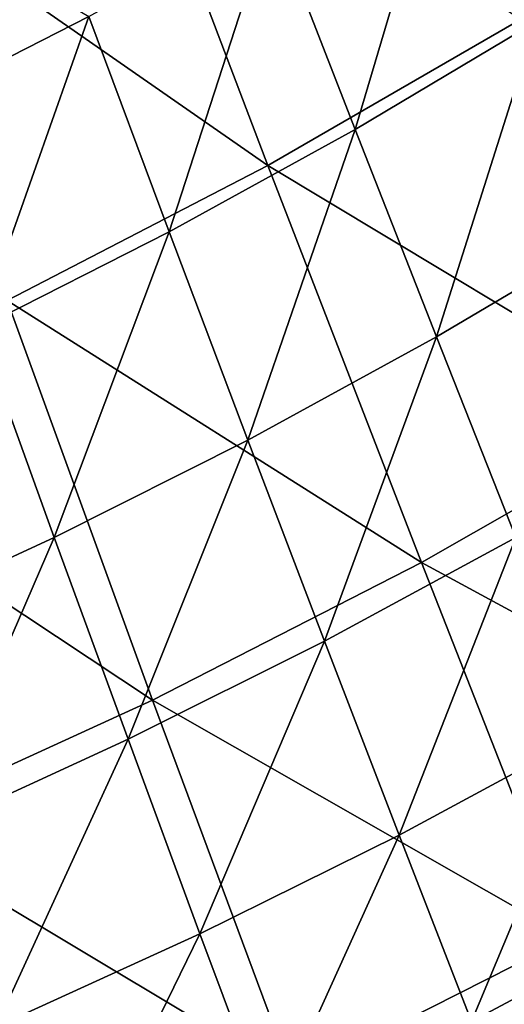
# Model space of a CAD drawing. Header units: millimetres. Extents: x -300 to 300, y -500 to 500.
# Tile 288 of 656: x 119 to 132, y -411 to -385. Entities that reach past the tile are written whole.
import ezdxf

# ---------------------------------------------------------------- set-up
doc = ezdxf.new("R2010")
doc.units = ezdxf.units.MM
doc.header["$LTSCALE"] = 81.481481
doc.layers.add('19', color=7, linetype='CONTINUOUS')
doc.layers.add('21', color=7, linetype='CONTINUOUS')

msp = doc.modelspace()

# ---------------------------------------------------------------- linework, layer by layer
at = {"layer": '19', "color": 7, "linetype": 'CONTINUOUS'}
for points in [[(114.851, -381.675, 62.678), (125.482, -389.064, 60.371), (121.376, -378.255, 62.52), (114.851, -381.675, 62.678)], [(125.482, -389.064, 60.371), (132, -385.3, 60.204), (121.376, -378.255, 62.52), (125.482, -389.064, 60.371)], [(118.746, -392.555, 60.531), (125.482, -389.064, 60.371), (114.851, -381.675, 62.678), (118.746, -392.555, 60.531)], [(125.482, -389.064, 60.371), (136.156, -395.49, 57.853), (132, -385.3, 60.204), (125.482, -389.064, 60.371)], [(118.746, -392.555, 60.531), (129.444, -399.323, 58.021), (125.482, -389.064, 60.371), (118.746, -392.555, 60.531)], [(129.444, -399.323, 58.021), (136.156, -395.49, 57.853), (125.482, -389.064, 60.371), (129.444, -399.323, 58.021)], [(111.787, -395.778, 60.684), (122.505, -402.877, 58.183), (118.746, -392.555, 60.531), (111.787, -395.778, 60.684)], [(122.505, -402.877, 58.183), (129.444, -399.323, 58.021), (118.746, -392.555, 60.531), (122.505, -402.877, 58.183)], [(129.444, -399.323, 58.021), (140.148, -405.121, 55.295), (136.156, -395.49, 57.853), (129.444, -399.323, 58.021)], [(115.336, -406.156, 58.337), (122.505, -402.877, 58.183), (111.787, -395.778, 60.684), (115.336, -406.156, 58.337)], [(122.505, -402.877, 58.183), (133.252, -409.015, 55.463), (129.444, -399.323, 58.021), (122.505, -402.877, 58.183)], [(133.252, -409.015, 55.463), (140.148, -405.121, 55.295), (129.444, -399.323, 58.021), (133.252, -409.015, 55.463)], [(115.336, -406.156, 58.337), (126.12, -412.624, 55.624), (122.505, -402.877, 58.183), (115.336, -406.156, 58.337)], [(126.12, -412.624, 55.624), (133.252, -409.015, 55.463), (122.505, -402.877, 58.183), (126.12, -412.624, 55.624)], [(118.751, -415.952, 55.778), (126.12, -412.624, 55.624), (115.336, -406.156, 58.337), (118.751, -415.952, 55.778)], [(126.12, -412.624, 55.624), (136.899, -418.122, 52.687), (133.252, -409.015, 55.463), (126.12, -412.624, 55.624)]]:
    msp.add_3dface(points, dxfattribs=at)
at = {"layer": '21', "color": 7, "linetype": 'CONTINUOUS'}
for points in [[(130.19, -379.842, 45.999), (134.682, -376.934, 45.877), (132.415, -385.352, 44.81), (130.19, -379.842, 45.999)], [(125.582, -382.604, 46.119), (130.19, -379.842, 45.999), (127.734, -388.14, 44.931), (125.582, -382.604, 46.119)], [(127.734, -388.14, 44.931), (130.19, -379.842, 45.999), (132.415, -385.352, 44.81), (127.734, -388.14, 44.931)], [(116.013, -387.693, 46.349), (114.697, -381.572, 47.465), (120.856, -385.22, 46.236), (116.013, -387.693, 46.349)], [(120.856, -385.22, 46.236), (125.582, -382.604, 46.119), (122.933, -390.78, 45.048), (120.856, -385.22, 46.236)], [(122.933, -390.78, 45.048), (125.582, -382.604, 46.119), (127.734, -388.14, 44.931), (122.933, -390.78, 45.048)], [(116.013, -387.693, 46.349), (120.856, -385.22, 46.236), (118.011, -393.275, 45.163), (116.013, -387.693, 46.349)], [(118.011, -393.275, 45.163), (120.856, -385.22, 46.236), (122.933, -390.78, 45.048), (118.011, -393.275, 45.163)], [(127.734, -388.14, 44.931), (132.415, -385.352, 44.81), (129.835, -393.497, 43.688), (127.734, -388.14, 44.931)], [(129.835, -393.497, 43.688), (132.415, -385.352, 44.81), (134.586, -390.686, 43.567), (129.835, -393.497, 43.688)], [(122.933, -390.78, 45.048), (127.734, -388.14, 44.931), (124.961, -396.16, 43.806), (122.933, -390.78, 45.048)], [(124.961, -396.16, 43.806), (127.734, -388.14, 44.931), (129.835, -393.497, 43.688), (124.961, -396.16, 43.806)], [(118.011, -393.275, 45.163), (122.933, -390.78, 45.048), (119.964, -398.675, 43.921), (118.011, -393.275, 45.163)], [(119.964, -398.675, 43.921), (122.933, -390.78, 45.048), (124.961, -396.16, 43.806), (119.964, -398.675, 43.921)], [(129.835, -393.497, 43.688), (134.586, -390.686, 43.567), (131.883, -398.673, 42.392), (129.835, -393.497, 43.688)], [(114.843, -401.046, 44.033), (118.011, -393.275, 45.163), (119.964, -398.675, 43.921), (114.843, -401.046, 44.033)], [(124.961, -396.16, 43.806), (129.835, -393.497, 43.688), (126.939, -401.355, 42.51), (124.961, -396.16, 43.806)], [(126.939, -401.355, 42.51), (129.835, -393.497, 43.688), (131.883, -398.673, 42.392), (126.939, -401.355, 42.51)], [(119.964, -398.675, 43.921), (124.961, -396.16, 43.806), (121.869, -403.888, 42.626), (119.964, -398.675, 43.921)], [(121.869, -403.888, 42.626), (124.961, -396.16, 43.806), (126.939, -401.355, 42.51), (121.869, -403.888, 42.626)], [(114.843, -401.046, 44.033), (119.964, -398.675, 43.921), (116.673, -406.275, 42.738), (114.843, -401.046, 44.033)], [(116.673, -406.275, 42.738), (119.964, -398.675, 43.921), (121.869, -403.888, 42.626), (116.673, -406.275, 42.738)], [(126.939, -401.355, 42.51), (131.883, -398.673, 42.392), (128.865, -406.362, 41.16), (126.939, -401.355, 42.51)], [(128.865, -406.362, 41.16), (131.883, -398.673, 42.392), (133.877, -403.662, 41.042), (128.865, -406.362, 41.16)], [(121.869, -403.888, 42.626), (126.939, -401.355, 42.51), (123.725, -408.911, 41.276), (121.869, -403.888, 42.626)], [(123.725, -408.911, 41.276), (126.939, -401.355, 42.51), (128.865, -406.362, 41.16), (123.725, -408.911, 41.276)], [(128.865, -406.362, 41.16), (133.877, -403.662, 41.042), (130.738, -411.176, 39.756), (128.865, -406.362, 41.16)], [(130.738, -411.176, 39.756), (133.877, -403.662, 41.042), (135.815, -408.461, 39.637), (130.738, -411.176, 39.756)], [(116.673, -406.275, 42.738), (121.869, -403.888, 42.626), (118.456, -411.312, 41.388), (116.673, -406.275, 42.738)], [(118.456, -411.312, 41.388), (121.869, -403.888, 42.626), (123.725, -408.911, 41.276), (118.456, -411.312, 41.388)], [(123.725, -408.911, 41.276), (128.865, -406.362, 41.16), (125.53, -413.739, 39.872), (123.725, -408.911, 41.276)], [(125.53, -413.739, 39.872), (128.865, -406.362, 41.16), (130.738, -411.176, 39.756), (125.53, -413.739, 39.872)], [(130.738, -411.176, 39.756), (135.815, -408.461, 39.637), (132.555, -415.793, 38.297), (130.738, -411.176, 39.756)], [(118.456, -411.312, 41.388), (123.725, -408.911, 41.276), (120.191, -416.152, 39.984), (118.456, -411.312, 41.388)], [(120.191, -416.152, 39.984), (123.725, -408.911, 41.276), (125.53, -413.739, 39.872), (120.191, -416.152, 39.984)]]:
    msp.add_3dface(points, dxfattribs=at)

doc.saveas('drawing.dxf')
